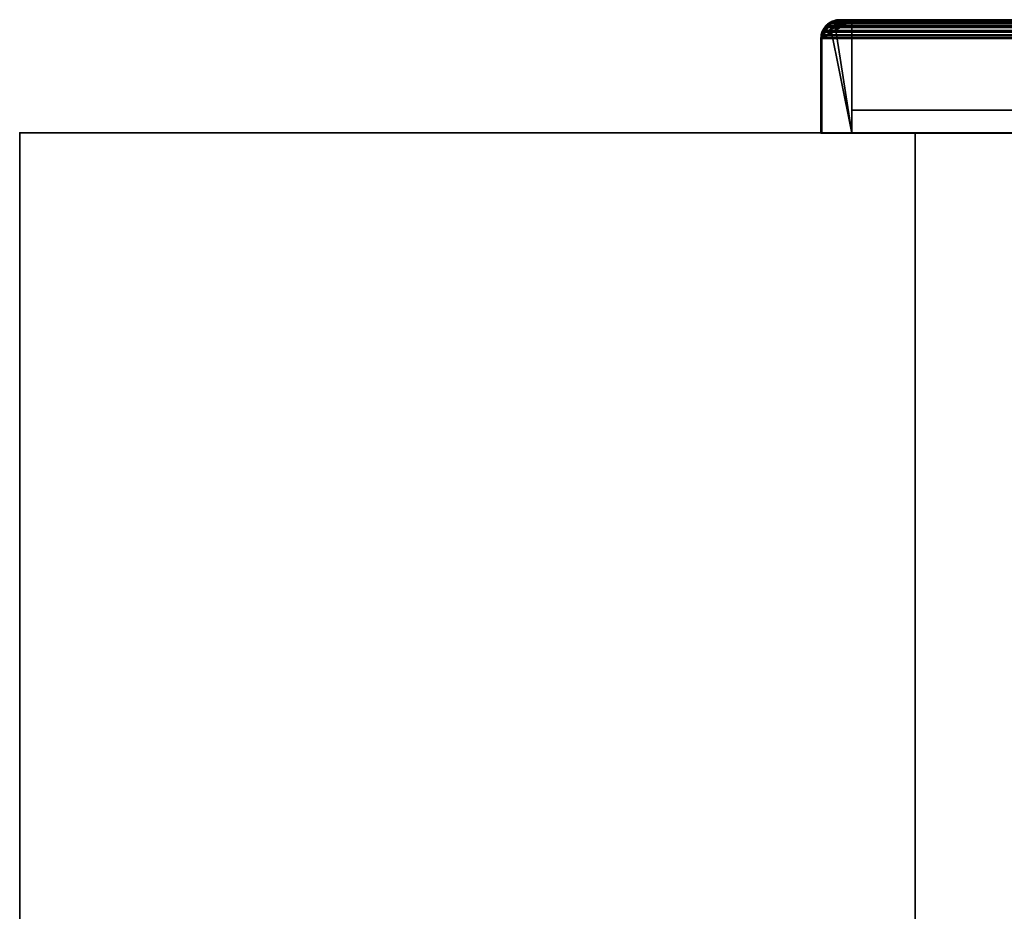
# Model space of a CAD drawing. Header units: millimetres. Extents: x -603 to 3703, y -120 to 249.
# Tile 810 of 1056: x 2297 to 2462, y 99 to 249. Entities that reach past the tile are written whole.
import ezdxf

# ---------------------------------------------------------------- set-up
doc = ezdxf.new("R2010")
doc.units = ezdxf.units.MM
doc.layers.add('151', color=7, linetype='Continuous', true_color=0xffffff)

# ---------------------------------------------------------------- blocks, each defined once
blk = doc.blocks.new('UG_SURFACE_003')
at = {"layer": '151', "color": 252, "linetype": 'Continuous', "lineweight": 35}
for points in [[(3702.5, -30, 2213), (3702.5, 229.8, 2213), (2297.5, 229.8, 2213), (2297.5, -30, 2213)], [(2297.5, -30, 2213), (2297.5, 229.8, 2213), (2297.5, 229.8, -7), (2297.5, -30, -7)], [(2297.5, -30, -7), (2297.5, 229.8, -7), (2447.5, 229.8, -7), (2447.5, -30, -7)], [(2297.5, 229.8, 2213), (3702.5, 229.8, 2213), (3552.5, 229.8, 2063), (2447.5, 229.8, 2063)], [(2447.5, 229.8, 2063), (2447.5, 229.8, -7), (2297.5, 229.8, -7), (2297.5, 229.8, 2213)], [(2447.5, -30, -7), (2447.5, 229.8, -7), (2447.5, 229.8, 2063), (2447.5, -30, 2063)], [(2447.5, -30, 2063), (2447.5, 229.8, 2063), (3552.5, 229.8, 2063), (3552.5, -30, 2063)]]:
    blk.add_3dface(points, dxfattribs=at)
blk = doc.blocks.new('UG_SURFACE_162')
at = {"layer": '151', "color": 14, "linetype": 'Continuous', "lineweight": 35}
for points in [[(2436.85, 248.6, -5), (2436.85, 229.75, -5), (2431.85, 229.75, -5), (2431.85, 245.6, -5)], [(2431.85, 245.6, -5), (2431.89, 245.78, -5), (2436.85, 248.6, -5)], [(2436.85, 248.6, 2071.65), (2431.87, 245.78, 2076.63), (2431.85, 245.6, 2076.65)], [(2431.85, 245.6, 2076.65), (2431.85, 229.75, 2076.65), (2436.85, 229.75, 2071.65), (2436.85, 248.6, 2071.65)], [(2431.87, 245.78, 2076.63), (2436.85, 248.6, 2071.65), (2433.09, 247.95, 2075.41), (2432.45, 247.36, 2076.05)], [(2431.89, 245.78, -5), (2432.04, 246.57, -5), (2436.85, 248.6, -5)], [(2436.85, 248.6, -5), (2432.04, 246.57, -5), (2432.08, 246.75, -5), (2432.48, 247.35, -5)], [(2432.48, 247.35, -5), (2432.45, 247.36, 2076.05), (2433.09, 247.95, 2075.41)], [(2432.48, 247.35, -5), (2432.73, 247.72, -5), (2433.1, 247.97, -5), (2436.85, 248.6, -5)], [(2433.09, 247.95, 2075.41), (2432.73, 247.72, -5), (2432.48, 247.35, -5)], [(2433.09, 247.95, 2075.41), (2433.1, 247.97, -5), (2432.73, 247.72, -5)], [(2433.09, 247.95, 2075.41), (2436.85, 248.6, 2071.65), (2434.85, 248.6, 2073.65), (2433.91, 248.35, 2074.59)], [(2433.91, 248.35, 2074.59), (2433.37, 248.21, 2075.13), (2433.09, 247.95, 2075.41)], [(2433.1, 247.97, -5), (2433.09, 247.95, 2075.41), (2433.37, 248.21, 2075.13)], [(2433.9, 248.41, -5), (2434.85, 248.6, -5), (2436.85, 248.6, -5), (2433.1, 247.97, -5)], [(2433.1, 247.97, -5), (2433.7, 248.37, -5), (2433.9, 248.41, -5)], [(2433.91, 248.35, 2074.59), (2433.7, 248.37, -5), (2433.1, 247.97, -5)], [(2433.1, 247.97, -5), (2433.37, 248.21, 2075.13), (2433.91, 248.35, 2074.59)], [(2433.91, 248.35, 2074.59), (2433.9, 248.41, -5), (2433.7, 248.37, -5)], [(2433.9, 248.41, -5), (2433.91, 248.35, 2074.59), (2434.85, 248.6, 2073.65)], [(2434.85, 248.6, 2073.65), (2434.85, 248.6, -5), (2433.9, 248.41, -5)], [(2436.85, 248.6, 2071.65), (2436.85, 248.6, -5), (2434.85, 248.6, -5), (2434.85, 248.6, 2073.65)], [(2436.85, 229.75, 2071.65), (2436.85, 229.75, -5), (2436.85, 248.6, -5), (2436.85, 248.6, 2071.65)], [(2431.85, 245.6, -5), (2431.85, 245.6, 2076.65), (2431.87, 245.78, 2076.63)], [(2431.87, 245.78, 2076.63), (2431.89, 245.78, -5), (2431.85, 245.6, -5)], [(2431.87, 245.78, 2076.63), (2432.45, 247.36, 2076.05), (2432.36, 247.27, 2076.14), (2432.03, 246.56, 2076.47)], [(2432.03, 246.56, 2076.47), (2431.95, 246.38, 2076.55), (2431.87, 245.78, 2076.63)], [(2431.89, 245.78, -5), (2431.87, 245.78, 2076.63), (2431.95, 246.38, 2076.55)], [(2432.03, 246.56, 2076.47), (2432.04, 246.57, -5), (2431.89, 245.78, -5)], [(2431.89, 245.78, -5), (2431.95, 246.38, 2076.55), (2432.03, 246.56, 2076.47)], [(2432.08, 246.75, -5), (2432.03, 246.56, 2076.47), (2432.36, 247.27, 2076.14)], [(2432.08, 246.75, -5), (2432.04, 246.57, -5), (2432.03, 246.56, 2076.47)], [(2432.08, 246.75, -5), (2432.36, 247.27, 2076.14), (2432.45, 247.36, 2076.05)], [(2432.45, 247.36, 2076.05), (2432.48, 247.35, -5), (2432.08, 246.75, -5)], [(2431.85, 245.6, -5), (2431.85, 229.75, -5), (2431.85, 229.75, 2076.65), (2431.85, 245.6, 2076.65)], [(2431.85, 229.75, 2076.65), (2431.85, 229.75, -5), (2436.85, 229.75, -5), (2436.85, 229.75, 2071.65)]]:
    blk.add_3dface(points, dxfattribs=at)
blk = doc.blocks.new('UG_SURFACE_163')
at = {"layer": '151', "color": 41, "linetype": 'Continuous', "lineweight": 35}
for points in [[(2436.85, 248.6, -5), (2486.85, 248.6, -5), (2486.85, 233.6, -5), (2436.85, 233.6, -5)], [(2436.85, 248.6, -5), (2436.85, 233.6, -5), (2436.85, 233.6, 2071.65), (2436.85, 248.6, 2071.65)], [(2486.85, 248.6, 2021.65), (2486.85, 248.6, -5), (2436.85, 248.6, -5), (2436.85, 248.6, 2071.65)], [(2486.85, 233.6, 2021.65), (2486.85, 248.6, 2021.65), (2436.85, 248.6, 2071.65), (2436.85, 233.6, 2071.65)], [(2486.85, 233.6, -5), (2486.85, 248.6, -5), (2486.85, 248.6, 2021.65), (2486.85, 233.6, 2021.65)], [(2436.85, 233.6, 2071.65), (2436.85, 233.6, -5), (2486.85, 233.6, -5), (2486.85, 233.6, 2021.65)]]:
    blk.add_3dface(points, dxfattribs=at)
blk = doc.blocks.new('UG_SURFACE_164')
at = {"layer": '151', "color": 7, "linetype": 'Continuous', "lineweight": 35}
for points in [[(2432.23, 247.35, 2076.27), (2432.4, 247.49, -5), (2431.92, 246.76, -5)], [(2431.92, 246.76, -5), (2432.4, 247.49, -5), (2432.52, 247.4, -5), (2432.06, 246.7, -5)], [(2432.06, 246.7, -5), (2432.52, 247.4, -5), (2432.74, 247.7, 2075.76)], [(2432.74, 247.7, 2075.76), (2432.24, 247.07, 2076.26), (2432.06, 246.7, -5)], [(2432.4, 247.49, -5), (2432.23, 247.35, 2076.27), (2432.66, 247.75, 2075.84)], [(2432.66, 247.75, 2075.84), (2432.23, 247.35, 2076.27), (2432.24, 247.07, 2076.26), (2432.74, 247.7, 2075.76)], [(2432.66, 247.75, 2075.84), (2432.62, 247.83, -5), (2432.4, 247.49, -5)], [(2432.73, 247.72, -5), (2432.52, 247.4, -5), (2432.4, 247.49, -5), (2432.62, 247.83, -5)], [(2432.52, 247.4, -5), (2432.73, 247.72, -5), (2432.74, 247.7, 2075.76)], [(2432.62, 247.83, -5), (2432.66, 247.75, 2075.84), (2433.3, 248.34, 2075.2)], [(2433.3, 248.34, 2075.2), (2433.06, 248.12, -5), (2432.62, 247.83, -5)], [(2432.62, 247.83, -5), (2433.06, 248.12, -5), (2433.15, 248, -5), (2432.73, 247.72, -5)], [(2433.3, 248.34, 2075.2), (2432.66, 247.75, 2075.84), (2432.83, 247.82, 2075.67)], [(2432.74, 247.7, 2075.76), (2432.83, 247.82, 2075.67), (2432.66, 247.75, 2075.84)], [(2432.73, 247.72, -5), (2433.15, 248, -5), (2432.83, 247.82, 2075.67)], [(2432.83, 247.82, 2075.67), (2432.74, 247.7, 2075.76), (2432.73, 247.72, -5)], [(2432.83, 247.82, 2075.67), (2433.75, 248.37, 2074.75), (2433.7, 248.45, 2074.8), (2433.3, 248.34, 2075.2)], [(2433.75, 248.37, 2074.75), (2432.83, 247.82, 2075.67), (2433.15, 248, -5)], [(2433.65, 248.51, -5), (2433.06, 248.12, -5), (2433.3, 248.34, 2075.2)], [(2433.67, 248.36, -5), (2433.15, 248, -5), (2433.06, 248.12, -5), (2433.65, 248.51, -5)], [(2433.15, 248, -5), (2433.67, 248.36, -5), (2433.75, 248.37, 2074.75)], [(2433.65, 248.51, -5), (2433.3, 248.34, 2075.2), (2433.7, 248.45, 2074.8)], [(2433.7, 248.45, 2074.8), (2433.69, 248.52, -5), (2433.65, 248.51, -5)], [(2433.75, 248.37, -5), (2433.67, 248.36, -5), (2433.65, 248.51, -5), (2433.69, 248.52, -5)], [(2433.67, 248.36, -5), (2433.75, 248.37, -5), (2433.75, 248.37, 2074.75)], [(2433.9, 248.56, -5), (2433.69, 248.52, -5), (2433.7, 248.45, 2074.8)], [(2433.69, 248.52, -5), (2433.9, 248.56, -5), (2433.95, 248.41, -5), (2433.75, 248.37, -5)], [(2433.9, 248.56, -5), (2433.7, 248.45, 2074.8), (2434.85, 248.75, 2073.65)], [(2434.85, 248.75, 2073.65), (2433.7, 248.45, 2074.8), (2433.84, 248.43, 2074.66), (2434.85, 248.6, 2073.65)], [(2433.75, 248.37, 2074.75), (2433.84, 248.43, 2074.66), (2433.7, 248.45, 2074.8)], [(2433.75, 248.37, -5), (2433.95, 248.41, -5), (2433.84, 248.43, 2074.66)], [(2433.84, 248.43, 2074.66), (2433.75, 248.37, 2074.75), (2433.75, 248.37, -5)], [(2434.85, 248.6, 2073.65), (2433.84, 248.43, 2074.66), (2433.95, 248.41, -5)], [(2434.85, 248.75, 2073.65), (2434.85, 248.75, -5), (2433.9, 248.56, -5)], [(2434.85, 248.6, -5), (2433.95, 248.41, -5), (2433.9, 248.56, -5), (2434.85, 248.75, -5)], [(2433.95, 248.41, -5), (2434.85, 248.6, -5), (2434.85, 248.6, 2073.65)], [(2488.85, 248.75, 2019.65), (2488.85, 248.75, -5), (2434.85, 248.75, -5), (2434.85, 248.75, 2073.65)], [(2434.85, 248.75, -5), (2488.85, 248.75, -5), (2488.85, 248.6, -5), (2434.85, 248.6, -5)], [(2434.85, 248.6, 2073.65), (2488.85, 248.6, 2019.65), (2488.85, 248.75, 2019.65), (2434.85, 248.75, 2073.65)], [(2488.85, 248.6, 2019.65), (2434.85, 248.6, 2073.65), (2434.85, 248.6, -5), (2488.85, 248.6, -5)], [(2488.85, 248.75, 2019.65), (2489.93, 248.55, -5), (2489.02, 248.72, -5)], [(2489.93, 248.55, -5), (2488.85, 248.75, 2019.65), (2490, 248.46, 2018.5)], [(2489.02, 248.72, -5), (2488.85, 248.75, -5), (2488.85, 248.75, 2019.65)], [(2489.01, 248.57, -5), (2488.85, 248.6, -5), (2488.85, 248.75, -5), (2489.02, 248.72, -5)], [(2490, 248.46, 2018.5), (2488.85, 248.75, 2019.65), (2488.85, 248.6, 2019.65), (2489.95, 248.34, 2018.55)], [(2488.85, 248.6, -5), (2489.01, 248.57, -5), (2489.95, 248.34, 2018.55)], [(2489.95, 248.34, 2018.55), (2488.85, 248.6, 2019.65), (2488.85, 248.6, -5)], [(2489.88, 248.4, -5), (2489.01, 248.57, -5), (2489.02, 248.72, -5), (2489.93, 248.55, -5)], [(2489.95, 248.34, 2018.55), (2489.01, 248.57, -5), (2489.88, 248.4, -5)], [(2489.95, 248.39, -5), (2489.88, 248.4, -5), (2489.93, 248.55, -5), (2490, 248.53, -5)], [(2489.95, 248.34, 2018.55), (2489.88, 248.4, -5), (2489.95, 248.39, -5)], [(2490, 248.46, 2018.5), (2490, 248.53, -5), (2489.93, 248.55, -5)], [(2490.01, 248.53, -5), (2490.74, 248.05, -5), (2490.65, 247.93, -5), (2489.95, 248.39, -5)], [(2489.95, 248.39, -5), (2490, 248.53, -5), (2490.01, 248.53, -5)], [(2489.95, 248.39, -5), (2489.95, 248.39, -5), (2490.01, 248.53, -5)], [(2489.95, 248.34, 2018.55), (2490.21, 248.27, 2018.29), (2490.36, 248.36, 2018.14), (2490, 248.46, 2018.5)], [(2489.95, 248.39, -5), (2490.65, 247.93, -5), (2490.96, 247.7, 2017.54)], [(2490.96, 247.7, 2017.54), (2490.21, 248.27, 2018.29), (2489.95, 248.39, -5)], [(2489.95, 248.39, -5), (2489.95, 248.39, -5), (2489.95, 248.34, 2018.55)], [(2490.21, 248.27, 2018.29), (2489.95, 248.34, 2018.55), (2489.95, 248.39, -5)], [(2490, 248.46, 2018.5), (2490.01, 248.53, -5), (2490, 248.53, -5)], [(2490.74, 248.05, -5), (2490.01, 248.53, -5), (2490, 248.46, 2018.5)], [(2490.74, 248.05, -5), (2490, 248.46, 2018.5), (2490.36, 248.36, 2018.14)], [(2491.05, 247.77, 2017.45), (2490.36, 248.36, 2018.14), (2490.21, 248.27, 2018.29), (2490.96, 247.7, 2017.54)], [(2490.36, 248.36, 2018.14), (2491.08, 247.83, -5), (2490.74, 248.05, -5)], [(2490.36, 248.36, 2018.14), (2491.05, 247.77, 2017.45), (2491.08, 247.83, -5)], [(2490.97, 247.72, -5), (2490.65, 247.93, -5), (2490.74, 248.05, -5), (2491.08, 247.83, -5)], [(2490.65, 247.93, -5), (2490.97, 247.72, -5), (2490.96, 247.7, 2017.54)], [(2490.96, 247.7, 2017.54), (2491.06, 247.63, 2017.44), (2491.05, 247.77, 2017.45)], [(2491.06, 247.63, 2017.44), (2490.96, 247.7, 2017.54), (2490.97, 247.72, -5)], [(2491.08, 247.83, -5), (2491.37, 247.39, -5), (2491.25, 247.3, -5), (2490.97, 247.72, -5)], [(2490.97, 247.72, -5), (2491.55, 246.9, 2016.95), (2491.06, 247.63, 2017.44)], [(2490.97, 247.72, -5), (2491.25, 247.3, -5), (2491.62, 246.69, 2016.88)], [(2491.62, 246.69, 2016.88), (2491.55, 246.9, 2016.95), (2490.97, 247.72, -5)], [(2491.37, 247.39, -5), (2491.08, 247.83, -5), (2491.05, 247.77, 2017.45)], [(2491.05, 247.77, 2017.45), (2491.76, 246.8, -5), (2491.37, 247.39, -5)], [(2491.76, 246.8, -5), (2491.05, 247.77, 2017.45), (2491.37, 247.49, 2017.13)], [(2491.37, 247.49, 2017.13), (2491.05, 247.77, 2017.45), (2491.06, 247.63, 2017.44), (2491.55, 246.9, 2016.95)], [(2491.61, 246.78, -5), (2491.25, 247.3, -5), (2491.37, 247.39, -5), (2491.76, 246.8, -5)], [(2491.37, 247.49, 2017.13), (2491.77, 246.76, -5), (2491.76, 246.8, -5)], [(2491.37, 247.49, 2017.13), (2491.76, 246.74, 2016.74), (2491.77, 246.76, -5)], [(2491.55, 246.9, 2016.95), (2491.76, 246.74, 2016.74), (2491.37, 247.49, 2017.13)], [(2431.7, 245.6, 2076.8), (2431.92, 246.75, -5), (2431.9, 246.68, -5)], [(2431.92, 246.75, -5), (2431.7, 245.6, 2076.8), (2431.81, 246.42, 2076.69)], [(2431.7, 245.6, 2076.8), (2431.9, 246.68, -5), (2431.73, 245.77, -5)], [(2431.85, 245.6, 2076.65), (2431.95, 246.39, 2076.55), (2431.81, 246.42, 2076.69), (2431.7, 245.6, 2076.8)], [(2431.73, 245.77, -5), (2431.7, 245.6, -5), (2431.7, 245.6, 2076.8)], [(2431.88, 245.76, -5), (2431.85, 245.6, -5), (2431.7, 245.6, -5), (2431.73, 245.77, -5)], [(2432.05, 246.63, -5), (2431.88, 245.76, -5), (2431.73, 245.77, -5), (2431.9, 246.68, -5)], [(2431.92, 246.75, -5), (2431.81, 246.42, 2076.69), (2431.95, 246.73, 2076.55)], [(2431.95, 246.73, 2076.55), (2431.81, 246.42, 2076.69), (2431.95, 246.39, 2076.55), (2432.08, 246.69, 2076.42)], [(2431.85, 245.6, -5), (2431.88, 245.76, -5), (2432.08, 246.69, 2076.42)], [(2432.08, 246.69, 2076.42), (2431.95, 246.39, 2076.55), (2431.85, 245.6, -5)], [(2431.95, 246.39, 2076.55), (2431.85, 245.6, 2076.65), (2431.85, 245.6, -5)], [(2432.08, 246.69, 2076.42), (2431.88, 245.76, -5), (2432.05, 246.63, -5)], [(2432.06, 246.7, -5), (2432.05, 246.63, -5), (2431.9, 246.68, -5), (2431.92, 246.75, -5)], [(2431.92, 246.76, -5), (2431.95, 246.73, 2076.55), (2432.23, 247.35, 2076.27)], [(2431.95, 246.73, 2076.55), (2431.92, 246.76, -5), (2431.92, 246.75, -5)], [(2432.06, 246.7, -5), (2432.06, 246.7, -5), (2431.92, 246.75, -5), (2431.92, 246.76, -5)], [(2432.08, 246.69, 2076.42), (2432.24, 247.07, 2076.26), (2432.23, 247.35, 2076.27), (2431.95, 246.73, 2076.55)], [(2432.05, 246.63, -5), (2432.06, 246.7, -5), (2432.08, 246.69, 2076.42)], [(2432.24, 247.07, 2076.26), (2432.08, 246.69, 2076.42), (2432.06, 246.7, -5)], [(2432.06, 246.7, -5), (2432.06, 246.7, -5), (2432.08, 246.69, 2076.42)], [(2491.25, 247.3, -5), (2491.61, 246.78, -5), (2491.62, 246.69, 2016.88)], [(2491.76, 246.74, 2016.74), (2491.55, 246.9, 2016.95), (2491.62, 246.69, 2016.88)], [(2491.62, 246.7, -5), (2491.61, 246.78, -5), (2491.76, 246.8, -5), (2491.77, 246.76, -5)], [(2491.61, 246.78, -5), (2491.62, 246.7, -5), (2491.62, 246.69, 2016.88)], [(2491.77, 246.76, -5), (2491.81, 246.55, -5), (2491.66, 246.5, -5), (2491.62, 246.7, -5)], [(2491.62, 246.69, 2016.88), (2491.8, 246.17, 2016.7), (2491.84, 246.58, 2016.66), (2491.76, 246.74, 2016.74)], [(2491.62, 246.7, -5), (2491.66, 246.5, -5), (2491.85, 245.6, 2016.65)], [(2491.85, 245.6, 2016.65), (2491.8, 246.17, 2016.7), (2491.62, 246.7, -5)], [(2491.8, 246.17, 2016.7), (2491.62, 246.69, 2016.88), (2491.62, 246.7, -5)], [(2491.85, 245.6, -5), (2491.66, 246.5, -5), (2491.81, 246.55, -5), (2492, 245.6, -5)], [(2491.66, 246.5, -5), (2491.85, 245.6, -5), (2491.85, 245.6, 2016.65)], [(2491.81, 246.55, -5), (2491.77, 246.76, -5), (2491.76, 246.74, 2016.74)], [(2491.81, 246.55, -5), (2491.76, 246.74, 2016.74), (2491.84, 246.58, 2016.66)], [(2492, 245.6, 2016.5), (2491.84, 246.58, 2016.66), (2491.8, 246.17, 2016.7), (2491.85, 245.6, 2016.65)], [(2491.84, 246.58, 2016.66), (2492, 245.6, -5), (2491.81, 246.55, -5)], [(2491.84, 246.58, 2016.66), (2492, 245.6, 2016.5), (2492, 245.6, -5)], [(2431.7, 245.6, -5), (2431.7, 229.75, -5), (2431.7, 229.75, 2076.8), (2431.7, 245.6, 2076.8)], [(2431.7, 245.6, 2076.8), (2431.7, 229.75, 2076.8), (2431.85, 229.75, 2076.65), (2431.85, 245.6, 2076.65)], [(2431.7, 229.75, -5), (2431.7, 245.6, -5), (2431.85, 245.6, -5), (2431.85, 229.75, -5)], [(2431.85, 245.6, 2076.65), (2431.85, 229.75, 2076.65), (2431.85, 229.75, -5), (2431.85, 245.6, -5)], [(2492, 245.6, -5), (2492, 207.6, -5), (2491.85, 207.6, -5), (2491.85, 245.6, -5)], [(2491.85, 207.6, 2016.65), (2491.85, 245.6, 2016.65), (2491.85, 245.6, -5), (2491.85, 207.6, -5)], [(2491.85, 245.6, 2016.65), (2491.85, 207.6, 2016.65), (2492, 207.6, 2016.5), (2492, 245.6, 2016.5)], [(2492, 207.6, -5), (2492, 245.6, -5), (2492, 245.6, 2016.5), (2492, 207.6, 2016.5)], [(2431.7, 229.75, 2076.8), (2431.7, 229.75, -5), (2431.85, 229.75, -5), (2431.85, 229.75, 2076.65)], [(2491.85, 207.6, 2016.65), (2491.85, 207.6, -5), (2492, 207.6, -5), (2492, 207.6, 2016.5)]]:
    blk.add_3dface(points, dxfattribs=at)
blk = doc.blocks.new('UG_SURFACE_166')
at = {"layer": '151', "color": 7, "linetype": 'Continuous', "lineweight": 35}
for points in [[(2432.64, 247.63, 2075.86), (2432.15, 246.9, 2076.35), (2432.01, 246.96, 2076.49), (2432.41, 247.55, 2076.09)], [(3567.59, 247.53, 2076.09), (2432.41, 247.55, 2076.09), (2432.01, 246.96, 2076.49)], [(2432.01, 246.96, 2076.49), (3567.89, 247.15, 2076.39), (3567.59, 247.53, 2076.09)], [(2432.15, 246.9, 2076.35), (2432.64, 247.63, 2075.86), (3567.76, 247.07, 2076.26)], [(2432.41, 247.55, 2076.09), (2432.53, 247.73, 2075.97), (2432.64, 247.63, 2075.86)], [(2432.53, 247.73, 2075.97), (2432.41, 247.55, 2076.09), (3567.59, 247.53, 2076.09)], [(2433.49, 248.27, 2075.01), (2432.73, 247.7, 2075.77), (2432.53, 247.73, 2075.97), (2433.12, 248.18, 2075.38)], [(3566.88, 248.16, 2075.38), (2433.12, 248.18, 2075.38), (2432.53, 247.73, 2075.97)], [(2432.53, 247.73, 2075.97), (3567.27, 247.93, 2075.77), (3566.88, 248.16, 2075.38)], [(2432.53, 247.73, 2075.97), (3567.59, 247.53, 2076.09), (3567.27, 247.93, 2075.77)], [(2432.73, 247.7, 2075.77), (2432.64, 247.63, 2075.86), (2432.53, 247.73, 2075.97)], [(3567.76, 247.07, 2076.26), (2432.64, 247.63, 2075.86), (2432.73, 247.7, 2075.77)], [(3567.26, 247.7, 2075.76), (2432.73, 247.7, 2075.77), (2433.49, 248.27, 2075.01)], [(2432.73, 247.7, 2075.77), (3567.26, 247.7, 2075.76), (3567.76, 247.07, 2076.26)], [(2433.12, 248.18, 2075.38), (3566.88, 248.16, 2075.38), (3566.21, 248.57, 2074.71)], [(2433.42, 248.41, 2075.08), (2433.12, 248.18, 2075.38), (3566.21, 248.57, 2074.71)], [(2433.12, 248.18, 2075.38), (2433.42, 248.41, 2075.08), (2433.49, 248.27, 2075.01)], [(2433.42, 248.41, 2075.08), (3566.21, 248.57, 2074.71), (3566.06, 248.59, 2074.56)], [(3566.06, 248.59, 2074.56), (2433.95, 248.53, 2074.55), (2433.42, 248.41, 2075.08)], [(2433.75, 248.34, 2074.75), (2433.49, 248.27, 2075.01), (2433.42, 248.41, 2075.08), (2433.95, 248.53, 2074.55)], [(3567.17, 247.82, 2075.67), (2433.49, 248.27, 2075.01), (2433.75, 248.34, 2074.75)], [(3567.17, 247.82, 2075.67), (3567.26, 247.7, 2075.76), (2433.49, 248.27, 2075.01)], [(2433.95, 248.53, 2074.55), (2434.85, 248.75, 2073.65), (2434.85, 248.6, 2073.65), (2433.75, 248.34, 2074.75)], [(2433.75, 248.34, 2074.75), (2434.85, 248.6, 2073.65), (3565.15, 248.6, 2073.65)], [(3565.15, 248.6, 2073.65), (3566.16, 248.43, 2074.66), (2433.75, 248.34, 2074.75)], [(3566.16, 248.43, 2074.66), (3566.25, 248.37, 2074.75), (2433.75, 248.34, 2074.75)], [(2433.75, 248.34, 2074.75), (3566.25, 248.37, 2074.75), (3567.17, 247.82, 2075.67)], [(2433.95, 248.53, 2074.55), (3566.06, 248.59, 2074.56), (3565.15, 248.75, 2073.65)], [(3565.15, 248.75, 2073.65), (2434.85, 248.75, 2073.65), (2433.95, 248.53, 2074.55)], [(3565.15, 248.75, 2073.65), (3511.15, 248.75, 2019.65), (2488.85, 248.75, 2019.65), (2434.85, 248.75, 2073.65)], [(2488.85, 248.6, 2019.65), (2434.85, 248.6, 2073.65), (2434.85, 248.75, 2073.65), (2488.85, 248.75, 2019.65)], [(3565.15, 248.6, 2073.65), (2434.85, 248.6, 2073.65), (2488.85, 248.6, 2019.65), (3511.15, 248.6, 2019.65)], [(2431.85, 245.6, 2076.65), (2431.7, 245.6, 2076.8), (2431.72, 245.85, 2076.78)], [(3568.27, 245.84, 2076.77), (2431.72, 245.85, 2076.78), (2431.7, 245.6, 2076.8)], [(2431.7, 245.6, 2076.8), (3568.3, 245.6, 2076.8), (3568.27, 245.84, 2076.77)], [(2431.72, 245.85, 2076.78), (2431.76, 246.2, 2076.74), (2431.9, 246.17, 2076.6), (2431.85, 245.6, 2076.65)], [(2431.76, 246.2, 2076.74), (2431.72, 245.85, 2076.78), (3568.27, 245.84, 2076.77)], [(2432.08, 246.69, 2076.42), (2431.9, 246.17, 2076.6), (2431.76, 246.2, 2076.74), (2431.93, 246.73, 2076.57)], [(2431.76, 246.2, 2076.74), (3568.19, 246.42, 2076.69), (3568.07, 246.73, 2076.57)], [(3568.07, 246.73, 2076.57), (2431.93, 246.73, 2076.57), (2431.76, 246.2, 2076.74)], [(2431.76, 246.2, 2076.74), (3568.27, 245.84, 2076.77), (3568.19, 246.42, 2076.69)], [(3568.15, 245.6, 2076.65), (2431.85, 245.6, 2076.65), (2431.9, 246.17, 2076.6)], [(2431.9, 246.17, 2076.6), (2432.08, 246.69, 2076.42), (3567.92, 246.69, 2076.42)], [(3567.92, 246.69, 2076.42), (3568.05, 246.39, 2076.55), (2431.9, 246.17, 2076.6)], [(3568.05, 246.39, 2076.55), (3568.15, 245.6, 2076.65), (2431.9, 246.17, 2076.6)], [(2431.93, 246.73, 2076.57), (3568.07, 246.73, 2076.57), (3567.89, 247.15, 2076.39)], [(2432.01, 246.96, 2076.49), (2431.93, 246.73, 2076.57), (3567.89, 247.15, 2076.39)], [(2431.93, 246.73, 2076.57), (2432.01, 246.96, 2076.49), (2432.15, 246.9, 2076.35), (2432.08, 246.69, 2076.42)], [(3567.76, 247.07, 2076.26), (2432.08, 246.69, 2076.42), (2432.15, 246.9, 2076.35)], [(3567.76, 247.07, 2076.26), (3567.92, 246.69, 2076.42), (2432.08, 246.69, 2076.42)], [(2431.85, 245.6, 2076.65), (2431.85, 229.75, 2076.65), (2431.7, 229.75, 2076.8), (2431.7, 245.6, 2076.8)], [(2431.7, 245.6, 2076.8), (2431.7, 229.75, 2076.8), (3568.3, 229.75, 2076.8), (3568.3, 245.6, 2076.8)], [(3568.15, 245.6, 2076.65), (3568.15, 229.75, 2076.65), (2431.85, 229.75, 2076.65), (2431.85, 245.6, 2076.65)], [(3568.15, 229.75, 2076.65), (3568.3, 229.75, 2076.8), (2431.7, 229.75, 2076.8), (2431.85, 229.75, 2076.65)]]:
    blk.add_3dface(points, dxfattribs=at)
blk = doc.blocks.new('UG_SURFACE_168')
at = {"layer": '151', "color": 14, "linetype": 'Continuous', "lineweight": 35}
for points in [[(2433.2, 248.06, 2075.3), (2436.85, 229.75, 2071.65), (2431.85, 229.75, 2076.65), (2431.85, 245.6, 2076.65)], [(2431.85, 245.6, 2076.65), (2431.87, 245.84, 2076.63), (2433.2, 248.06, 2075.3)], [(2433.2, 248.06, 2075.3), (2431.87, 245.84, 2076.63), (2431.9, 246.17, 2076.6), (2432.07, 246.68, 2076.43)], [(2432.07, 246.68, 2076.43), (2432.15, 246.9, 2076.35), (2432.52, 247.46, 2075.98), (2433.2, 248.06, 2075.3)], [(3567.47, 247.44, 2075.97), (2432.52, 247.46, 2075.98), (2432.15, 246.9, 2076.35)], [(2432.15, 246.9, 2076.35), (3567.76, 247.07, 2076.26), (3567.47, 247.44, 2075.97)], [(2432.52, 247.46, 2075.98), (2432.64, 247.63, 2075.86), (2433.2, 248.06, 2075.3)], [(2432.64, 247.63, 2075.86), (2432.52, 247.46, 2075.98), (3567.47, 247.44, 2075.97)], [(3566.8, 248.04, 2075.3), (2433.2, 248.06, 2075.3), (2432.64, 247.63, 2075.86)], [(2432.64, 247.63, 2075.86), (3567.17, 247.82, 2075.67), (3566.8, 248.04, 2075.3)], [(2432.64, 247.63, 2075.86), (3567.47, 247.44, 2075.97), (3567.17, 247.82, 2075.67)], [(2433.2, 248.06, 2075.3), (3566.8, 248.04, 2075.3), (3566.16, 248.43, 2074.66)], [(2433.49, 248.27, 2075.01), (2433.2, 248.06, 2075.3), (3566.16, 248.43, 2074.66)], [(2436.85, 229.75, 2071.65), (2433.2, 248.06, 2075.3), (2433.49, 248.27, 2075.01), (2433.99, 248.39, 2074.51)], [(2433.49, 248.27, 2075.01), (3566.16, 248.43, 2074.66), (3566.01, 248.45, 2074.51)], [(3566.01, 248.45, 2074.51), (2433.99, 248.39, 2074.51), (2433.49, 248.27, 2075.01)], [(2433.99, 248.39, 2074.51), (3566.01, 248.45, 2074.51), (3565.15, 248.6, 2073.65)], [(3565.15, 248.6, 2073.65), (2434.85, 248.6, 2073.65), (2433.99, 248.39, 2074.51)], [(2433.99, 248.39, 2074.51), (2434.85, 248.6, 2073.65), (2436.85, 248.6, 2071.65), (2436.85, 229.75, 2071.65)], [(3565.15, 248.6, 2073.65), (3563.15, 248.6, 2071.65), (2436.85, 248.6, 2071.65), (2434.85, 248.6, 2073.65)], [(3563.15, 229.75, 2071.65), (2436.85, 229.75, 2071.65), (2436.85, 248.6, 2071.65), (3563.15, 248.6, 2071.65)], [(3568.12, 245.83, 2076.62), (2431.87, 245.84, 2076.63), (2431.85, 245.6, 2076.65)], [(2431.85, 245.6, 2076.65), (3568.15, 245.6, 2076.65), (3568.12, 245.83, 2076.62)], [(2431.9, 246.17, 2076.6), (2431.87, 245.84, 2076.63), (3568.12, 245.83, 2076.62)], [(3567.93, 246.67, 2076.43), (2432.07, 246.68, 2076.43), (2431.9, 246.17, 2076.6)], [(2431.9, 246.17, 2076.6), (3568.05, 246.39, 2076.55), (3567.93, 246.67, 2076.43)], [(2431.9, 246.17, 2076.6), (3568.12, 245.83, 2076.62), (3568.05, 246.39, 2076.55)], [(2432.07, 246.68, 2076.43), (3567.93, 246.67, 2076.43), (3567.76, 247.07, 2076.26)], [(2432.15, 246.9, 2076.35), (2432.07, 246.68, 2076.43), (3567.76, 247.07, 2076.26)], [(2431.85, 245.6, 2076.65), (2431.85, 229.75, 2076.65), (3568.15, 229.75, 2076.65), (3568.15, 245.6, 2076.65)], [(3563.15, 229.75, 2071.65), (3568.15, 229.75, 2076.65), (2431.85, 229.75, 2076.65), (2436.85, 229.75, 2071.65)]]:
    blk.add_3dface(points, dxfattribs=at)
blk = doc.blocks.new('UG_SURFACE_169')
at = {"layer": '151', "color": 41, "linetype": 'Continuous', "lineweight": 35}
for points in [[(2436.85, 233.6, 2071.65), (2436.85, 248.6, 2071.65), (2486.85, 248.6, 2021.65), (2486.85, 233.6, 2021.65)], [(2436.85, 248.6, 2071.65), (2436.85, 233.6, 2071.65), (3563.15, 233.6, 2071.65), (3563.15, 248.6, 2071.65)], [(3563.15, 248.6, 2071.65), (3513.15, 248.6, 2021.65), (2486.85, 248.6, 2021.65), (2436.85, 248.6, 2071.65)], [(3513.15, 233.6, 2021.65), (3563.15, 233.6, 2071.65), (2436.85, 233.6, 2071.65), (2486.85, 233.6, 2021.65)]]:
    blk.add_3dface(points, dxfattribs=at)

msp = doc.modelspace()

# ---------------------------------------------------------------- linework, layer by layer
at = {"layer": '151', "color": 252, "linetype": 'Continuous', "lineweight": -3, "true_color": 0x939598}
for p, q in [((2434.85, 248.75, -5), (2434.85, 248.75, 2073.65)), ((2488.85, 248.75, 2019.65), (2434.85, 248.75, 2073.65)), ((2434.85, 248.75, 2073.65), (2488.85, 248.75, 2019.65)), ((2434.85, 248.75, 2073.65), (3565.15, 248.75, 2073.65)), ((2434.85, 248.75, -5), (2488.85, 248.75, -5)), ((2436.85, 248.6, 2071.65), (2434.85, 248.6, 2073.65)), ((2434.85, 248.6, -5), (2488.85, 248.6, -5)), ((2434.85, 248.6, -5), (2436.85, 248.6, -5)), ((2434.85, 248.6, -5), (2434.85, 248.6, 2073.65)), ((2488.85, 248.6, 2019.65), (2434.85, 248.6, 2073.65)), ((2434.85, 248.6, 2073.65), (2488.85, 248.6, 2019.65)), ((2434.85, 248.6, 2073.65), (2436.85, 248.6, 2071.65)), ((2434.85, 248.6, 2073.65), (3565.15, 248.6, 2073.65)), ((2436.85, 233.6, -5), (2436.85, 248.6, -5)), ((2436.85, 248.6, 2071.65), (2486.85, 248.6, 2021.65)), ((2486.85, 248.6, 2021.65), (2436.85, 248.6, 2071.65)), ((2436.85, 248.6, 2071.65), (3563.15, 248.6, 2071.65)), ((2436.85, 248.6, -5), (2436.85, 229.75, -5)), ((2436.85, 248.6, -5), (2486.85, 248.6, -5)), ((2436.85, 248.6, 2071.65), (2436.85, 233.6, 2071.65)), ((2436.85, 248.6, -5), (2436.85, 248.6, 2071.65)), ((2436.85, 248.6, 2071.65), (3563.15, 248.6, 2071.65)), ((2436.85, 233.6, 2071.65), (2436.85, 248.6, 2071.65)), ((2436.85, 248.6, 2071.65), (2436.85, 229.75, 2071.65)), ((2436.85, 248.6, 2071.65), (2436.85, 229.75, 2071.65)), ((2436.85, 248.6, -5), (2436.85, 248.6, 2071.65)), ((2431.7, 245.6, 2076.8), (2431.7, 229.75, 2076.8)), ((2431.7, 229.75, 2076.8), (2431.7, 245.6, 2076.8)), ((2431.7, 229.75, -5), (2431.7, 245.6, -5)), ((2431.7, 245.6, 2076.8), (3568.3, 245.6, 2076.8)), ((2431.7, 245.6, -5), (2431.7, 245.6, 2076.8)), ((2431.85, 245.6, -5), (2431.85, 245.6, 2076.65)), ((2431.85, 229.75, -5), (2431.85, 245.6, -5)), ((2431.85, 229.75, -5), (2431.85, 245.6, -5)), ((2431.85, 229.75, 2076.65), (2431.85, 245.6, 2076.65)), ((2431.85, 245.6, 2076.65), (3568.15, 245.6, 2076.65)), ((2431.85, 245.6, -5), (2431.85, 245.6, 2076.65)), ((2431.85, 245.6, 2076.65), (2431.85, 229.75, 2076.65)), ((2431.85, 229.75, 2076.65), (2431.85, 245.6, 2076.65)), ((2431.85, 229.75, 2076.65), (2431.85, 245.6, 2076.65)), ((2431.85, 245.6, 2076.65), (3568.15, 245.6, 2076.65)), ((2486.85, 233.6, -5), (2436.85, 233.6, -5)), ((2436.85, 233.6, -5), (2436.85, 233.6, 2071.65)), ((2486.85, 233.6, 2021.65), (2436.85, 233.6, 2071.65)), ((2436.85, 233.6, 2071.65), (2486.85, 233.6, 2021.65)), ((2436.85, 233.6, 2071.65), (3563.15, 233.6, 2071.65)), ((2297.5, 229.8, -7), (2297.5, 229.8, 2213)), ((2297.5, 229.8, 2213), (3702.5, 229.8, 2213)), ((2297.5, -30, 2213), (2297.5, 229.8, 2213)), ((2297.5, 229.8, -7), (2447.5, 229.8, -7)), ((2297.5, 229.8, -7), (2297.5, -30, -7)), ((2431.7, 229.75, 2076.8), (2431.85, 229.75, 2076.65)), ((2431.7, 229.75, -5), (2431.7, 229.75, 2076.8)), ((2431.7, 229.75, 2076.8), (3568.3, 229.75, 2076.8)), ((2431.85, 229.75, 2076.65), (2431.7, 229.75, 2076.8)), ((2431.85, 229.75, -5), (2431.7, 229.75, -5)), ((2431.85, 229.75, 2076.65), (3568.15, 229.75, 2076.65)), ((2431.85, 229.75, 2076.65), (3568.15, 229.75, 2076.65)), ((2431.85, 229.75, -5), (2431.85, 229.75, 2076.65)), ((2431.85, 229.75, -5), (2431.85, 229.75, 2076.65)), ((2431.85, 229.75, 2076.65), (2436.85, 229.75, 2071.65)), ((2436.85, 229.75, -5), (2431.85, 229.75, -5)), ((2436.85, 229.75, 2071.65), (2431.85, 229.75, 2076.65)), ((2436.85, 229.75, -5), (2436.85, 229.75, 2071.65)), ((2436.85, 229.75, 2071.65), (3563.15, 229.75, 2071.65)), ((2447.5, 229.8, 2063), (2447.5, 229.8, -7)), ((2447.5, -30, 2063), (2447.5, 229.8, 2063)), ((3552.5, 229.8, 2063), (2447.5, 229.8, 2063)), ((2447.5, 229.8, -7), (2447.5, -30, -7))]:
    msp.add_line(p, q, dxfattribs=at)
msp.add_arc((2434.85, 245.6, -5), 3, 90, 180, dxfattribs=at)
for points in [[(2434.85, 248.75, 2073.65), (2431.7, 248.75, 2076.8), (2431.7, 245.6, 2076.8)], [(2434.85, 248.75, -5), (2431.7, 248.75, -5), (2431.7, 245.6, -5)], [(2434.85, 248.6, 2073.65), (2431.85, 248.6, 2076.65), (2431.85, 245.6, 2076.65)]]:
    msp.add_rational_spline(points, [1, 0.707106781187, 1], degree=2, dxfattribs=at)
for points, knots in [([(2434.85, 248.75, 2073.65), (2434.14, 248.75, 2074.36), (2433.43, 248.52, 2075.07), (2432.52, 247.75, 2075.98), (2432.24, 247.42, 2076.26), (2431.83, 246.6, 2076.67), (2431.7, 246.11, 2076.8), (2431.7, 245.6, 2076.8)], [0, 0, 0, 0, 0.5, 0.5, 0.75, 0.75, 1, 1, 1, 1]), ([(2434.85, 248.6, 2073.65), (2434.18, 248.6, 2074.32), (2433.5, 248.38, 2075), (2432.63, 247.65, 2075.87), (2432.36, 247.33, 2076.14), (2431.97, 246.55, 2076.53), (2431.85, 246.08, 2076.65), (2431.85, 245.6, 2076.65)], [0, 0, 0, 0, 0.5, 0.5, 0.75, 0.75, 1, 1, 1, 1]), ([(2434.85, 248.6, -5), (2434.06, 248.6, -5), (2433.28, 248.28, -5), (2432.17, 247.17, -5), (2431.85, 246.39, -5), (2431.85, 245.6, -5)], [0, 0, 0, 0, 0.5, 0.5, 1, 1, 1, 1]), ([(2434.85, 248.6, 2073.65), (2434.17, 248.6, 2074.33), (2433.5, 248.38, 2075), (2432.63, 247.65, 2075.87), (2432.36, 247.34, 2076.14), (2431.97, 246.55, 2076.53), (2431.85, 246.08, 2076.65), (2431.85, 245.6, 2076.65)], [0, 0, 0, 0, 0.5, 0.5, 0.75, 0.75, 1, 1, 1, 1]), ([(2434.85, 248.6, 2073.65), (2434.17, 248.6, 2074.33), (2433.5, 248.38, 2075), (2432.63, 247.65, 2075.87), (2432.36, 247.34, 2076.14), (2431.97, 246.55, 2076.53), (2431.85, 246.08, 2076.65), (2431.85, 245.6, 2076.65)], [0, 0, 0, 0, 0.5, 0.5, 0.75, 0.75, 1, 1, 1, 1])]:
    msp.add_open_spline(points, degree=3, knots=knots, dxfattribs=at)
for points, degree in [([(2434.85, 248.6, -5), (2434.85, 248.75, -5)], 1), ([(2434.85, 248.6, 2073.65), (2811.62, 248.6, 2073.65), (3188.38, 248.6, 2073.65), (3565.15, 248.6, 2073.65)], 3), ([(2434.85, 248.6, -5), (2434.85, 248.6, 687.88), (2434.85, 248.6, 1380.77), (2434.85, 248.6, 2073.65)], 3), ([(2431.85, 245.6, -5), (2431.7, 245.6, -5)], 1)]:
    msp.add_open_spline(points, degree=degree, dxfattribs=at)

# ---------------------------------------------------------------- block references
for name in ['UG_SURFACE_164', 'UG_SURFACE_166', 'UG_SURFACE_162', 'UG_SURFACE_168', 'UG_SURFACE_163', 'UG_SURFACE_169', 'UG_SURFACE_003']:
    msp.add_blockref(name, (0, 0), dxfattribs=at)

doc.saveas('drawing.dxf')
